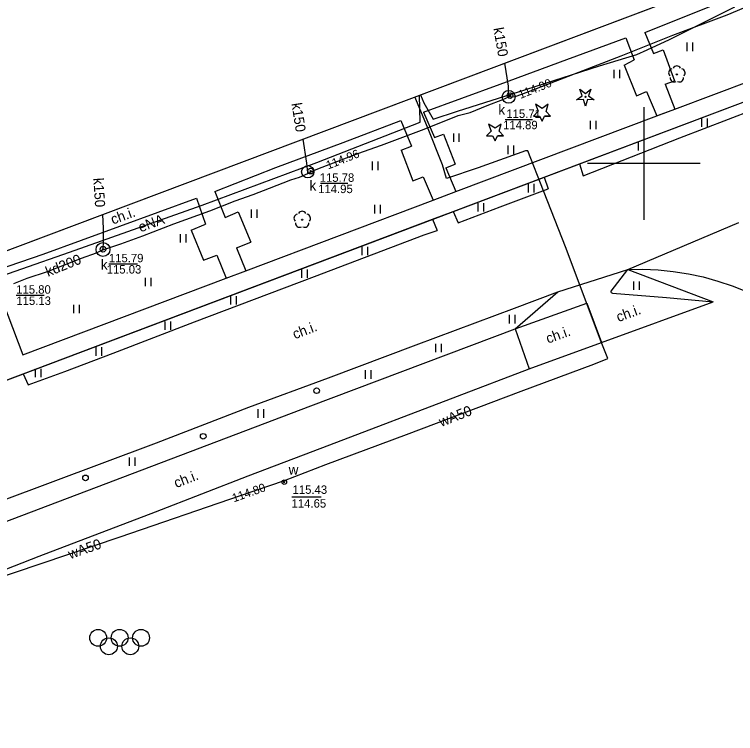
# Model space of a CAD drawing. Extents: x 6434771 to 6436222, y 5663454 to 5664782.
# Drawn here: x 6435344.1 to 6435408.1, y 5664349.4 to 5664413.2 of the extents above; entities that cross this region are included whole.
import ezdxf

# ---------------------------------------------------------------- set-up
doc = ezdxf.new("R2010")
doc.units = 0
for name, color, linetype in [('Warstwa 1', 7, 'Continuous'), ('Warstwa 10', 7, 'Continuous'), ('Warstwa 11', 7, 'Continuous'), ('Warstwa 12', 7, 'Continuous'), ('Warstwa 13', 7, 'Continuous'), ('Warstwa 14', 7, 'Continuous'), ('Warstwa 15', 7, 'Continuous'), ('Warstwa 4', 7, 'Continuous'), ('Warstwa 5', 7, 'Continuous'), ('Warstwa 6', 7, 'Continuous'), ('Warstwa 63', 7, 'Continuous'), ('Warstwa 7', 7, 'Continuous'), ('Warstwa 8', 7, 'Continuous'), ('Warstwa 9', 7, 'Continuous')]:
    doc.layers.add(name, color=color, linetype=linetype)

msp = doc.modelspace()

# ---------------------------------------------------------------- linework, layer by layer
at = {"layer": 'Warstwa 1'}
msp.add_line((6435341.861, 5664380.173), (6435417.059, 5664408.548), dxfattribs=at)
msp.add_line((6435341.861, 5664380.173), (6435417.059, 5664408.548), dxfattribs=at)
msp.add_lwpolyline([(6435341.629, 5664391.568), (6435334.111, 5664411.553), (6435412.18, 5664440.854), (6435419.619, 5664420.94)], close=True, dxfattribs=at)
for centre in [(6435370.965, 5664379.823), (6435360.901, 5664375.779), (6435350.454, 5664372.082)]:
    msp.add_circle(centre, 0.25, dxfattribs=at)
at = {"layer": 'Warstwa 10'}
msp.add_lwpolyline([(6435394.031, 5664405.653), (6435394.533, 5664406), (6435394.331, 5664406.576), (6435394.816, 5664406.206), (6435395.301, 5664406.576), (6435395.099, 5664406), (6435395.601, 5664405.653), (6435394.991, 5664405.667), (6435394.816, 5664405.083), (6435394.641, 5664405.667)], close=True, dxfattribs=at)
msp.add_circle((6435394.816, 5664405.908), 0.05, dxfattribs=at)
at = {"layer": 'Warstwa 11'}
for centre in [(6435402.931, 5664407.901), (6435369.686, 5664395)]:
    msp.add_circle(centre, 0.05, dxfattribs=at)
for centre, start, end in [((6435402.931, 5664408.276), 30.14713, 149.85287), ((6435402.574, 5664408.017), 102.14713, 221.85287), ((6435403.288, 5664408.017), 318.14713, 77.85287), ((6435402.711, 5664407.598), 174.14713, 293.85287), ((6435403.151, 5664407.598), 246.14713, 5.85287), ((6435369.686, 5664395.375), 30.14713, 149.85287), ((6435369.329, 5664395.116), 102.14713, 221.85287), ((6435370.043, 5664395.116), 318.14713, 77.85287), ((6435369.466, 5664394.697), 174.14713, 293.85287), ((6435369.906, 5664394.697), 246.14713, 5.85287)]:
    msp.add_arc(centre, 0.375, start, end, dxfattribs=at)
at = {"layer": 'Warstwa 12'}
for p, q in [((6435390.215, 5664404.196), (6435390.749, 5664404.196)), ((6435391.715, 5664404.192), (6435391.176, 5664404.192)), ((6435386.046, 5664402.438), (6435386.58, 5664402.438)), ((6435387.546, 5664402.434), (6435387.007, 5664402.434))]:
    msp.add_line(p, q, dxfattribs=at)
for points in [[(6435380.19, 5664406.09), (6435380.477, 5664405.382), (6435381.32, 5664403.937), (6435383.47, 5664404.636), (6435389.541, 5664406.556), (6435396.055, 5664408.66), (6435399.37, 5664409.662), (6435400.287, 5664410.066), (6435402.289, 5664410.993), (6435408.086, 5664413.882)], [(6435300.679, 5664365.203), (6435303.486, 5664367.75), (6435312.692, 5664376.505), (6435317.179, 5664378.913), (6435325.155, 5664383.275), (6435330.884, 5664386.476), (6435335.81, 5664387.847), (6435340.535, 5664389.16), (6435349.048, 5664392.131), (6435360.805, 5664396.293), (6435370.984, 5664400.064), (6435380.14, 5664403.66), (6435380.105, 5664406.059)], [(6435302.048, 5664349.39), (6435305.9, 5664350.715), (6435320.768, 5664355.74), (6435334.238, 5664360.357), (6435339.466, 5664362.114), (6435353.531, 5664366.845), (6435364.203, 5664370.523), (6435368.105, 5664371.847), (6435371.795, 5664373.266), (6435378.927, 5664375.922), (6435389.103, 5664379.783), (6435395.552, 5664382.17), (6435396.803, 5664382.678), (6435396.151, 5664384.307), (6435393.113, 5664392.433), (6435391.083, 5664397.571), (6435389.706, 5664401.128), (6435389.506, 5664401.106), (6435385.303, 5664399.61), (6435382.501, 5664398.672), (6435382.143, 5664399.874), (6435380.793, 5664403.214), (6435379.668, 5664405.894)]]:
    msp.add_lwpolyline(points, dxfattribs=at)
for points in [[(6435390.974, 5664404.873), (6435390.391, 5664405.248), (6435390.616, 5664404.628), (6435390.215, 5664404.196), (6435390.749, 5664404.196), (6435390.965, 5664403.748), (6435391.176, 5664404.192), (6435391.715, 5664404.192), (6435391.322, 5664404.614), (6435391.506, 5664405.248)], [(6435386.805, 5664403.115), (6435386.222, 5664403.49), (6435386.447, 5664402.87), (6435386.046, 5664402.438), (6435386.58, 5664402.438), (6435386.796, 5664401.99), (6435387.007, 5664402.434), (6435387.546, 5664402.434), (6435387.153, 5664402.856), (6435387.337, 5664403.49)]]:
    msp.add_lwpolyline(points, close=True, dxfattribs=at)
at = {"layer": 'Warstwa 14'}
for p, q in [((6435387.703, 5664403.908), (6435390.125, 5664403.908)), ((6435371.297, 5664398.237), (6435373.736, 5664398.237)), ((6435352.537, 5664391.096), (6435355.072, 5664391.096)), ((6435344.311, 5664388.308), (6435346.795, 5664388.308)), ((6435368.751, 5664370.404), (6435371.366, 5664370.404))]:
    msp.add_line(p, q, dxfattribs=at)
for centre in [(6435388.125, 5664406.015), (6435388.125, 5664406.015), (6435370.434, 5664399.316), (6435370.434, 5664399.316), (6435352.005, 5664392.379), (6435368.094, 5664371.699), (6435368.094, 5664371.699)]:
    msp.add_circle(centre, 0.045, dxfattribs=at)
at = {"layer": 'Warstwa 15'}
for centre, radius in [((6435388.011, 5664405.904), 0.568), ((6435370.181, 5664399.252), 0.548), ((6435352.006, 5664392.352), 0.616)]:
    msp.add_circle(centre, radius, dxfattribs=at)
at = {"layer": 'Warstwa 4'}
for centre, radius in [((6435388.125, 5664406.015), 0.25), ((6435370.434, 5664399.316), 0.25), ((6435352.005, 5664392.379), 0.25), ((6435368.094, 5664371.699), 0.2)]:
    msp.add_circle(centre, radius, dxfattribs=at)
at = {"layer": 'Warstwa 5'}
for p, q in [((6435400.088, 5664411.62), (6435407.909, 5664414.757)), ((6435393.163, 5664409.212), (6435398.398, 5664411.154)), ((6435398.398, 5664411.154), (6435399.134, 5664409.196)), ((6435400.088, 5664411.62), (6435400.863, 5664409.761)), ((6435403.841, 5664409.972), (6435403.841, 5664410.722)), ((6435404.341, 5664409.972), (6435404.341, 5664410.722)), ((6435400.863, 5664409.761), (6435401.702, 5664410.064)), ((6435401.702, 5664410.064), (6435402.732, 5664407.314)), ((6435402.759, 5664404.824), (6435416.034, 5664409.831)), ((6435387.264, 5664407.03), (6435393.163, 5664409.212)), ((6435398.245, 5664408.722), (6435399.134, 5664409.196)), ((6435394.29, 5664399.957), (6435417.059, 5664408.548)), ((6435398.245, 5664408.722), (6435399.35, 5664405.983)), ((6435397.382, 5664407.552), (6435397.382, 5664408.302)), ((6435397.882, 5664407.552), (6435397.882, 5664408.302)), ((6435401.902, 5664407.02), (6435402.732, 5664407.314)), ((6435380.438, 5664404.544), (6435387.264, 5664407.03)), ((6435401.902, 5664407.02), (6435402.759, 5664404.824)), ((6435399.35, 5664405.983), (6435400.228, 5664406.371)), ((6435400.228, 5664406.371), (6435401.167, 5664404.223)), ((6435403.202, 5664402.262), (6435410.547, 5664405.107)), ((6435380.438, 5664404.544), (6435381.417, 5664402.294)), ((6435383.325, 5664397.493), (6435401.167, 5664404.223)), ((6435405.148, 5664403.242), (6435405.148, 5664403.992)), ((6435405.648, 5664403.242), (6435405.648, 5664403.992)), ((6435373.313, 5664401.85), (6435378.437, 5664403.809)), ((6435378.437, 5664403.809), (6435379.387, 5664401.526)), ((6435395.257, 5664403.034), (6435395.257, 5664403.784)), ((6435395.757, 5664403.034), (6435395.757, 5664403.784)), ((6435381.417, 5664402.294), (6435382.238, 5664402.606)), ((6435382.238, 5664402.606), (6435383.26, 5664399.938)), ((6435383.126, 5664401.899), (6435383.126, 5664402.649)), ((6435383.626, 5664401.899), (6435383.626, 5664402.649)), ((6435394.623, 5664398.906), (6435403.202, 5664402.262)), ((6435367.346, 5664399.621), (6435373.313, 5664401.85)), ((6435378.452, 5664401.178), (6435379.387, 5664401.526)), ((6435387.956, 5664400.83), (6435387.956, 5664401.58)), ((6435388.456, 5664400.83), (6435388.456, 5664401.58)), ((6435399.521, 5664401.133), (6435399.521, 5664401.883)), ((6435400.021, 5664401.133), (6435400.021, 5664401.883)), ((6435378.452, 5664401.178), (6435379.492, 5664398.461)), ((6435375.912, 5664399.405), (6435375.912, 5664400.155)), ((6435376.412, 5664399.405), (6435376.412, 5664400.155)), ((6435361.92, 5664397.516), (6435367.346, 5664399.621)), ((6435382.43, 5664399.616), (6435383.26, 5664399.938)), ((6435382.43, 5664399.616), (6435383.325, 5664397.493)), ((6435394.29, 5664399.957), (6435394.623, 5664398.906)), ((6435379.492, 5664398.461), (6435380.427, 5664398.81)), ((6435380.427, 5664398.81), (6435381.309, 5664396.733)), ((6435383.073, 5664395.724), (6435391.151, 5664398.772)), ((6435391.151, 5664398.772), (6435391.526, 5664397.737)), ((6435387.247, 5664396.139), (6435391.526, 5664397.737)), ((6435389.763, 5664397.427), (6435389.763, 5664398.177)), ((6435390.263, 5664397.427), (6435390.263, 5664398.177)), ((6435361.92, 5664397.516), (6435362.841, 5664395.199)), ((6435346.689, 5664391.949), (6435360.293, 5664396.917)), ((6435360.293, 5664396.917), (6435361.11, 5664394.612)), ((6435364.69, 5664390.464), (6435381.309, 5664396.733)), ((6435376.123, 5664395.562), (6435376.123, 5664396.312)), ((6435376.623, 5664395.562), (6435376.623, 5664396.312)), ((6435385.288, 5664395.714), (6435385.288, 5664396.464)), ((6435385.788, 5664395.714), (6435385.788, 5664396.464)), ((6435362.841, 5664395.199), (6435364.005, 5664395.698)), ((6435364.005, 5664395.698), (6435365.12, 5664392.994)), ((6435365.192, 5664395.154), (6435365.192, 5664395.904)), ((6435365.692, 5664395.154), (6435365.692, 5664395.904)), ((6435383.073, 5664395.724), (6435383.523, 5664394.734)), ((6435383.523, 5664394.734), (6435387.247, 5664396.139)), ((6435346.009, 5664381.738), (6435381.259, 5664395.039)), ((6435381.259, 5664395.039), (6435381.668, 5664394.054)), ((6435359.831, 5664394.069), (6435361.11, 5664394.612)), ((6435359.831, 5664394.069), (6435360.937, 5664391.416)), ((6435380.494, 5664393.644), (6435381.668, 5664394.054)), ((6435358.873, 5664392.967), (6435358.873, 5664393.717)), ((6435359.373, 5664392.967), (6435359.373, 5664393.717)), ((6435370.782, 5664389.97), (6435380.494, 5664393.644)), ((6435363.851, 5664392.507), (6435365.12, 5664392.994)), ((6435363.851, 5664392.507), (6435364.69, 5664390.464)), ((6435375.008, 5664391.845), (6435375.008, 5664392.595)), ((6435375.508, 5664391.845), (6435375.508, 5664392.595)), ((6435342.083, 5664390.376), (6435346.689, 5664391.949)), ((6435360.937, 5664391.416), (6435362.1, 5664391.857)), ((6435362.1, 5664391.857), (6435362.933, 5664389.801)), ((6435369.654, 5664389.83), (6435369.654, 5664390.58)), ((6435370.154, 5664389.83), (6435370.154, 5664390.58)), ((6435397.094, 5664388.66), (6435398.573, 5664390.584)), ((6435398.573, 5664390.584), (6435406.162, 5664387.716)), ((6435342.083, 5664390.376), (6435344.895, 5664382.997)), ((6435360.135, 5664385.94), (6435370.782, 5664389.97)), ((6435344.895, 5664382.997), (6435362.933, 5664389.801)), ((6435355.792, 5664389.102), (6435355.792, 5664389.852)), ((6435356.292, 5664389.102), (6435356.292, 5664389.852)), ((6435399.119, 5664388.764), (6435399.119, 5664389.514)), ((6435399.619, 5664388.764), (6435399.619, 5664389.514)), ((6435397.092, 5664388.536), (6435397.094, 5664388.66)), ((6435363.358, 5664387.472), (6435363.358, 5664388.222)), ((6435363.858, 5664387.472), (6435363.858, 5664388.222)), ((6435388.517, 5664387.147), (6435392.377, 5664388.607)), ((6435388.576, 5664385.305), (6435392.377, 5664388.607)), ((6435397.092, 5664388.536), (6435397.233, 5664388.488)), ((6435397.233, 5664388.488), (6435402.01, 5664388.108)), ((6435402.01, 5664388.108), (6435406.162, 5664387.716)), ((6435349.423, 5664386.691), (6435349.423, 5664387.441)), ((6435349.923, 5664386.691), (6435349.923, 5664387.441)), ((6435379.808, 5664383.9), (6435388.517, 5664387.147)), ((6435388.08, 5664385.798), (6435388.08, 5664386.548)), ((6435388.58, 5664385.798), (6435388.58, 5664386.548)), ((6435352.917, 5664383.156), (6435360.135, 5664385.94)), ((6435357.524, 5664385.224), (6435357.524, 5664385.974)), ((6435358.024, 5664385.224), (6435358.024, 5664385.974)), ((6435370.437, 5664378.469), (6435388.576, 5664385.305)), ((6435351.409, 5664382.927), (6435351.409, 5664383.677)), ((6435351.909, 5664382.927), (6435351.909, 5664383.677)), ((6435372.021, 5664380.954), (6435379.808, 5664383.9)), ((6435381.535, 5664383.236), (6435381.535, 5664383.986)), ((6435382.035, 5664383.236), (6435382.035, 5664383.986)), ((6435348.608, 5664381.522), (6435352.917, 5664383.156)), ((6435344.912, 5664381.324), (6435346.009, 5664381.738)), ((6435346.009, 5664381.02), (6435346.009, 5664381.77)), ((6435346.509, 5664381.02), (6435346.509, 5664381.77)), ((6435375.29, 5664380.888), (6435375.29, 5664381.638)), ((6435375.79, 5664380.888), (6435375.79, 5664381.638)), ((6435344.912, 5664381.324), (6435345.356, 5664380.347)), ((6435345.356, 5664380.347), (6435348.608, 5664381.522)), ((6435364.958, 5664378.358), (6435372.021, 5664380.954)), ((6435343.08, 5664368.083), (6435370.437, 5664378.469)), ((6435356.761, 5664375.207), (6435364.958, 5664378.358)), ((6435365.778, 5664377.429), (6435365.778, 5664378.179)), ((6435366.278, 5664377.429), (6435366.278, 5664378.179)), ((6435351.919, 5664373.402), (6435356.761, 5664375.207)), ((6435354.358, 5664373.158), (6435354.358, 5664373.908)), ((6435354.858, 5664373.158), (6435354.858, 5664373.908)), ((6435342.99, 5664370.061), (6435351.919, 5664373.402))]:
    msp.add_line(p, q, dxfattribs=at)
at = {"layer": 'Warstwa 6'}
for centre in [(6435388.125, 5664406.015), (6435370.434, 5664399.316), (6435352.005, 5664392.379), (6435368.094, 5664371.699)]:
    msp.add_circle(centre, 0.045, dxfattribs=at)
at = {"layer": 'Warstwa 63'}
for p, q in [((6435400, 5664405), (6435400, 5664395)), ((6435405, 5664400), (6435395, 5664400))]:
    msp.add_line(p, q, dxfattribs=at)
at = {"layer": 'Warstwa 7'}
for p, q in [((6435398.573, 5664390.584), (6435399.924, 5664390.604)), ((6435398.573, 5664390.584), (6435406.162, 5664387.716)), ((6435399.924, 5664390.604), (6435401.273, 5664390.548)), ((6435401.273, 5664390.548), (6435402.617, 5664390.414)), ((6435402.617, 5664390.414), (6435403.952, 5664390.204)), ((6435403.952, 5664390.204), (6435405.272, 5664389.918)), ((6435405.272, 5664389.918), (6435406.573, 5664389.557)), ((6435406.573, 5664389.557), (6435407.852, 5664389.123)), ((6435407.852, 5664389.123), (6435409.104, 5664388.616)), ((6435396.248, 5664384.094), (6435406.162, 5664387.716)), ((6435389.824, 5664381.77), (6435396.248, 5664384.094)), ((6435383.457, 5664379.326), (6435389.824, 5664381.77)), ((6435372.145, 5664375.011), (6435383.457, 5664379.326)), ((6435364.901, 5664372.272), (6435372.145, 5664375.011)), ((6435356.68, 5664369.085), (6435364.901, 5664372.272)), ((6435346.336, 5664365.137), (6435356.68, 5664369.085)), ((6435333.57, 5664360.174), (6435346.336, 5664365.137))]:
    msp.add_line(p, q, dxfattribs=at)
for points in [[(6435344.105, 5664389.338), (6435345.265, 5664389.799), (6435347.071, 5664390.404), (6435350.11, 5664391.582), (6435351.422, 5664392.046), (6435351.986, 5664392.333), (6435353.602, 5664392.858), (6435355.544, 5664393.568), (6435358.281, 5664394.625), (6435361.481, 5664395.787), (6435363.749, 5664396.663), (6435365.342, 5664397.243), (6435366.775, 5664397.813), (6435368.663, 5664398.552), (6435369.439, 5664398.782), (6435370.176, 5664399.106), (6435370.719, 5664399.359), (6435371.082, 5664399.523), (6435374.633, 5664400.88), (6435376.73, 5664401.626), (6435380.516, 5664403.041), (6435383.534, 5664404.243), (6435384.597, 5664404.519), (6435386.091, 5664405.124), (6435387.487, 5664405.682), (6435388.011, 5664405.904), (6435388.579, 5664405.937), (6435389.189, 5664406.145), (6435397.991, 5664409.553), (6435402.568, 5664411.376), (6435407.401, 5664413.179), (6435410.574, 5664414.538)], [(6435388.011, 5664405.904), (6435387.985, 5664406.481), (6435387.99, 5664406.85), (6435387.659, 5664408.904)], [(6435369.755, 5664402.161), (6435370.054, 5664400.029), (6435370.151, 5664399.201), (6435370.176, 5664399.106)], [(6435351.96, 5664395.459), (6435352.022, 5664394.227), (6435352.022, 5664393.106), (6435351.986, 5664392.333)]]:
    msp.add_lwpolyline(points, dxfattribs=at)
for centre in [(6435351.582, 5664357.887), (6435353.482, 5664357.887), (6435355.382, 5664357.887), (6435352.532, 5664357.137), (6435354.432, 5664357.137)]:
    msp.add_circle(centre, 0.75, dxfattribs=at)
at = {"layer": 'Warstwa 8'}
for p, q in [((6435402.759, 5664404.824), (6435416.034, 5664409.831)), ((6435394.29, 5664399.957), (6435417.059, 5664408.548)), ((6435401.167, 5664404.223), (6435402.759, 5664404.824)), ((6435383.325, 5664397.493), (6435401.167, 5664404.223)), ((6435391.151, 5664398.772), (6435394.29, 5664399.957)), ((6435383.073, 5664395.724), (6435391.151, 5664398.772)), ((6435381.309, 5664396.733), (6435383.325, 5664397.493)), ((6435364.69, 5664390.464), (6435381.309, 5664396.733)), ((6435381.259, 5664395.039), (6435383.073, 5664395.724)), ((6435346.009, 5664381.738), (6435381.259, 5664395.039)), ((6435342.083, 5664390.376), (6435344.895, 5664382.997)), ((6435362.933, 5664389.801), (6435364.69, 5664390.464)), ((6435344.895, 5664382.997), (6435362.933, 5664389.801)), ((6435344.912, 5664381.324), (6435346.009, 5664381.738)), ((6435341.861, 5664380.173), (6435344.912, 5664381.324))]:
    msp.add_line(p, q, dxfattribs=at)
at = {"layer": 'Warstwa 9'}
for p, q in [((6435341.629, 5664391.568), (6435419.619, 5664420.94)), ((6435400.088, 5664411.62), (6435407.909, 5664414.757)), ((6435393.163, 5664409.212), (6435398.398, 5664411.154)), ((6435398.398, 5664411.154), (6435399.134, 5664409.196)), ((6435400.088, 5664411.62), (6435400.863, 5664409.761)), ((6435400.863, 5664409.761), (6435401.702, 5664410.064)), ((6435401.702, 5664410.064), (6435402.732, 5664407.314)), ((6435387.264, 5664407.03), (6435393.163, 5664409.212)), ((6435398.245, 5664408.722), (6435399.134, 5664409.196)), ((6435398.245, 5664408.722), (6435399.35, 5664405.983)), ((6435401.902, 5664407.02), (6435402.732, 5664407.314)), ((6435380.438, 5664404.544), (6435387.264, 5664407.03)), ((6435401.902, 5664407.02), (6435402.759, 5664404.824)), ((6435399.35, 5664405.983), (6435400.228, 5664406.371)), ((6435400.228, 5664406.371), (6435401.167, 5664404.223)), ((6435401.461, 5664404.334), (6435402.759, 5664404.824)), ((6435403.202, 5664402.262), (6435410.547, 5664405.107)), ((6435380.438, 5664404.544), (6435381.417, 5664402.294)), ((6435401.167, 5664404.223), (6435401.461, 5664404.334)), ((6435373.313, 5664401.85), (6435378.437, 5664403.809)), ((6435378.437, 5664403.809), (6435379.387, 5664401.526)), ((6435381.417, 5664402.294), (6435382.238, 5664402.606)), ((6435382.238, 5664402.606), (6435383.26, 5664399.938)), ((6435394.623, 5664398.906), (6435403.202, 5664402.262)), ((6435367.346, 5664399.621), (6435373.313, 5664401.85)), ((6435378.452, 5664401.178), (6435379.387, 5664401.526)), ((6435378.452, 5664401.178), (6435379.492, 5664398.461)), ((6435361.92, 5664397.516), (6435367.346, 5664399.621)), ((6435382.43, 5664399.616), (6435383.26, 5664399.938)), ((6435382.43, 5664399.616), (6435383.325, 5664397.493)), ((6435391.151, 5664398.772), (6435394.29, 5664399.957)), ((6435394.29, 5664399.957), (6435394.623, 5664398.906)), ((6435379.492, 5664398.461), (6435380.427, 5664398.81)), ((6435380.427, 5664398.81), (6435381.309, 5664396.733)), ((6435391.151, 5664398.772), (6435391.526, 5664397.737)), ((6435387.247, 5664396.139), (6435391.526, 5664397.737)), ((6435361.92, 5664397.516), (6435362.841, 5664395.199)), ((6435381.309, 5664396.733), (6435383.325, 5664397.493)), ((6435346.689, 5664391.949), (6435360.293, 5664396.917)), ((6435360.293, 5664396.917), (6435361.11, 5664394.612)), ((6435362.841, 5664395.199), (6435364.005, 5664395.698)), ((6435364.005, 5664395.698), (6435365.12, 5664392.994)), ((6435381.259, 5664395.039), (6435383.073, 5664395.724)), ((6435383.073, 5664395.724), (6435383.523, 5664394.734)), ((6435383.523, 5664394.734), (6435387.247, 5664396.139)), ((6435381.259, 5664395.039), (6435381.668, 5664394.054)), ((6435359.831, 5664394.069), (6435361.11, 5664394.612)), ((6435398.573, 5664390.584), (6435408.444, 5664394.749)), ((6435398.573, 5664390.584), (6435408.444, 5664394.749)), ((6435359.831, 5664394.069), (6435360.937, 5664391.416)), ((6435380.494, 5664393.644), (6435381.668, 5664394.054)), ((6435370.782, 5664389.97), (6435380.494, 5664393.644)), ((6435363.851, 5664392.507), (6435365.12, 5664392.994)), ((6435363.851, 5664392.507), (6435364.69, 5664390.464)), ((6435342.083, 5664390.376), (6435346.689, 5664391.949)), ((6435360.937, 5664391.416), (6435362.1, 5664391.857)), ((6435362.1, 5664391.857), (6435362.933, 5664389.801)), ((6435392.377, 5664388.607), (6435398.573, 5664390.584)), ((6435392.377, 5664388.607), (6435398.573, 5664390.584)), ((6435397.094, 5664388.66), (6435398.573, 5664390.584)), ((6435398.573, 5664390.584), (6435399.924, 5664390.604)), ((6435399.924, 5664390.604), (6435401.273, 5664390.548)), ((6435401.273, 5664390.548), (6435402.617, 5664390.414)), ((6435360.135, 5664385.94), (6435370.782, 5664389.97)), ((6435362.933, 5664389.801), (6435364.69, 5664390.464)), ((6435402.617, 5664390.414), (6435403.952, 5664390.204)), ((6435403.952, 5664390.204), (6435405.272, 5664389.918)), ((6435405.272, 5664389.918), (6435406.573, 5664389.557)), ((6435406.573, 5664389.557), (6435407.852, 5664389.123)), ((6435397.092, 5664388.536), (6435397.094, 5664388.66)), ((6435407.852, 5664389.123), (6435409.104, 5664388.616)), ((6435388.517, 5664387.147), (6435392.377, 5664388.607)), ((6435388.576, 5664385.305), (6435392.377, 5664388.607)), ((6435397.092, 5664388.536), (6435397.233, 5664388.488)), ((6435397.233, 5664388.488), (6435402.01, 5664388.108)), ((6435402.01, 5664388.108), (6435406.162, 5664387.716)), ((6435388.576, 5664385.305), (6435394.957, 5664387.579)), ((6435388.576, 5664385.305), (6435394.957, 5664387.579)), ((6435394.957, 5664387.579), (6435396.248, 5664384.094)), ((6435394.957, 5664387.579), (6435396.248, 5664384.094)), ((6435396.248, 5664384.094), (6435406.162, 5664387.716)), ((6435379.808, 5664383.9), (6435388.517, 5664387.147)), ((6435352.917, 5664383.156), (6435360.135, 5664385.94)), ((6435370.437, 5664378.469), (6435388.576, 5664385.305)), ((6435388.576, 5664385.305), (6435389.824, 5664381.77)), ((6435388.576, 5664385.305), (6435389.824, 5664381.77)), ((6435372.021, 5664380.954), (6435379.808, 5664383.9)), ((6435389.824, 5664381.77), (6435396.248, 5664384.094)), ((6435348.608, 5664381.522), (6435352.917, 5664383.156)), ((6435383.457, 5664379.326), (6435389.824, 5664381.77)), ((6435341.861, 5664380.173), (6435344.912, 5664381.324)), ((6435344.912, 5664381.324), (6435345.356, 5664380.347)), ((6435345.356, 5664380.347), (6435348.608, 5664381.522)), ((6435364.958, 5664378.358), (6435372.021, 5664380.954)), ((6435372.145, 5664375.011), (6435383.457, 5664379.326)), ((6435343.08, 5664368.083), (6435370.437, 5664378.469)), ((6435356.761, 5664375.207), (6435364.958, 5664378.358)), ((6435351.919, 5664373.402), (6435356.761, 5664375.207)), ((6435364.901, 5664372.272), (6435372.145, 5664375.011)), ((6435342.99, 5664370.061), (6435351.919, 5664373.402)), ((6435356.68, 5664369.085), (6435364.901, 5664372.272)), ((6435346.336, 5664365.137), (6435356.68, 5664369.085)), ((6435333.57, 5664360.174), (6435346.336, 5664365.137))]:
    msp.add_line(p, q, dxfattribs=at)

# ---------------------------------------------------------------- texts
at = {"layer": 'Warstwa 13'}
for s, rotation, p in [('eNA', 20.1853, (6435355.344, 5664393.871)), ('wA50', 21.46873, (6435382.033, 5664376.602)), ('wA50', 19.28003, (6435349.102, 5664364.865))]:
    msp.add_text(s, height=0.9, rotation=rotation, dxfattribs=at).set_placement(p)
at = {"layer": 'Warstwa 14'}
for s, rotation, p in [('114.90', 21.85834, (6435389.055, 5664405.716)), ('114.96', 21.59478, (6435371.982, 5664399.449)), ('114.80', 19.43473, (6435363.622, 5664369.913))]:
    msp.add_text(s, height=0.75, rotation=rotation, dxfattribs=at).set_placement(p)
for s, p in [('114.89', (6435387.511, 5664403.033)), ('114.95', (6435371.104, 5664397.362)), ('115.03', (6435352.337, 5664390.221)), ('115.13', (6435344.319, 5664387.433)), ('114.65', (6435368.744, 5664369.445))]:
    msp.add_text(s, height=0.75, dxfattribs=at).set_placement(p)
at = {"layer": 'Warstwa 5'}
for s, p in [('k', (6435387.094, 5664404.32)), ('k', (6435370.327, 5664397.59)), ('k', (6435351.815, 5664390.568)), ('w', (6435368.482, 5664372.366))]:
    msp.add_text(s, height=0.9, dxfattribs=at).set_placement(p)
at = {"layer": 'Warstwa 6'}
for s, p in [('115.71', (6435387.799, 5664404.033)), ('115.78', (6435371.238, 5664398.362)), ('115.79', (6435352.529, 5664391.221)), ('115.80', (6435344.305, 5664388.433)), ('115.43', (6435368.829, 5664370.667))]:
    msp.add_text(s, height=0.75, dxfattribs=at).set_placement(p)
at = {"layer": 'Warstwa 7'}
for s, rotation, p in [('k150', 279.82686, (6435386.643, 5664411.988)), ('k150', 278.67521, (6435368.734, 5664405.309)), ('k150', 273.56443, (6435351.148, 5664398.687)), ('kd200', 21.86407, (6435347.126, 5664389.924))]:
    msp.add_text(s, height=0.9, rotation=rotation, dxfattribs=at).set_placement(p)
at = {"layer": 'Warstwa 9'}
for rotation, p in [(20.05925, (6435352.889, 5664394.563)), (20.07071, (6435397.754, 5664385.908)), (20.72388, (6435369.032, 5664384.385)), (19.88737, (6435391.505, 5664383.992)), (21.18798, (6435358.51, 5664371.175))]:
    msp.add_text('ch.i.', height=0.9, rotation=rotation, dxfattribs=at).set_placement(p)

doc.saveas('drawing.dxf')
